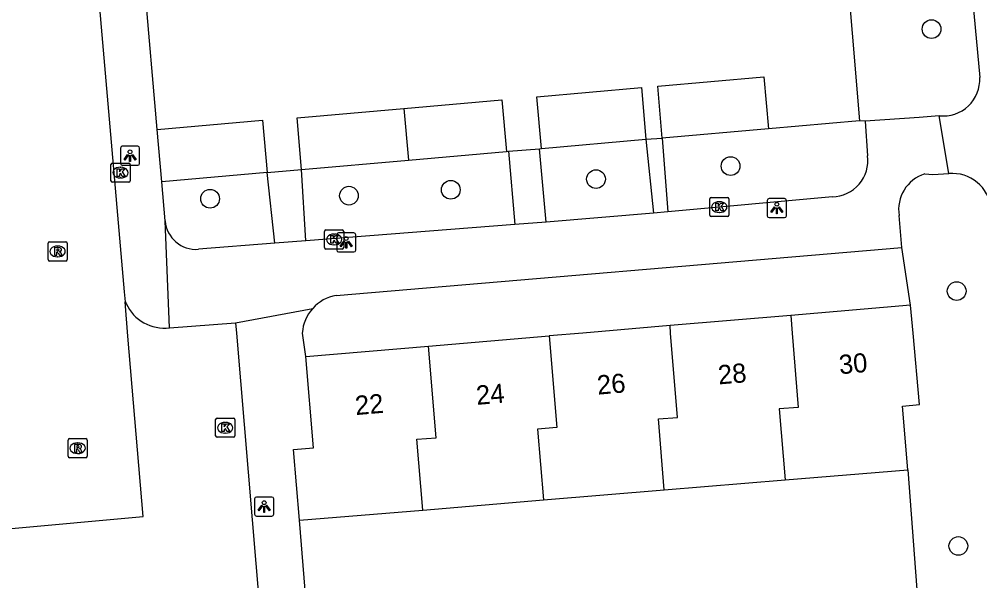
# Model space of a CAD drawing. Extents: x 162990 to 165007, y 383433 to 384336.
# Drawn here: x 164276.2 to 164326.4, y 383737 to 383766.4 of the extents above; entities that cross this region are included whole.
import ezdxf

# ---------------------------------------------------------------- set-up
doc = ezdxf.new("R2010")
doc.units = 0
for name, color, linetype in [('IMGEO_Boom', 7, 'Continuous'), ('IMGEO_Groenvoorziening', 7, 'Continuous'), ('IMGEO_Kolk', 7, 'Continuous'), ('IMGEO_Lichtpunt', 7, 'Continuous'), ('IMGEO_Pand', 7, 'Continuous'), ('IMGEO_Pand_nummerreeks', 7, 'Continuous'), ('IMGEO_Rijbaan_lokaal_open', 7, 'Continuous'), ('IMGEO_Rioolput', 7, 'Continuous'), ('IMGEO_Voetpad_open', 7, 'Continuous')]:
    doc.layers.add(name, color=color, linetype=linetype)

msp = doc.modelspace()

# ---------------------------------------------------------------- linework, layer by layer
at = {"layer": 'IMGEO_Boom'}
for centre in [(164323.831, 383765.892), (164313.333, 383758.73), (164306.301, 383758.048), (164286.137, 383757.021), (164293.394, 383757.182), (164298.713, 383757.489), (164325.144, 383752.193), (164325.23, 383738.864)]:
    msp.add_circle(centre, 0.489, dxfattribs=at)
at = {"layer": 'IMGEO_Groenvoorziening'}
for points in [[(164318.164, 383782.941), (164318.926, 383774.872), (164320.07, 383761.099)], [(164320.07, 383761.099), (164315.305, 383760.683)], [(164320.357, 383761.082), (164320.07, 383761.099)], [(164301.627, 383759.5), (164301.727, 383759.508)], [(164303.357, 383759.639), (164303.457, 383759.647)], [(164322.738, 383751.448), (164322.28, 383754.479)], [(164322.585, 383742.85), (164323.172, 383735.2)]]:
    msp.add_lwpolyline(points, dxfattribs=at)
at = {"layer": 'IMGEO_Kolk'}
for p, q in [((164280.959, 383757.96), (164280.959, 383758.812)), ((164281.034, 383758.886), (164281.886, 383758.886)), ((164281.447, 383758.666), (164281.472, 383758.666)), ((164281.96, 383758.812), (164281.96, 383757.96)), ((164281.47, 383758.106), (164281.445, 383758.106)), ((164281.886, 383757.886), (164281.034, 383757.886)), ((164312.242, 383756.159), (164312.242, 383757.011)), ((164312.317, 383757.085), (164313.169, 383757.085)), ((164313.243, 383757.011), (164313.243, 383756.159)), ((164312.73, 383756.865), (164312.755, 383756.865)), ((164313.169, 383756.085), (164312.317, 383756.085)), ((164312.753, 383756.305), (164312.728, 383756.305)), ((164292.118, 383754.465), (164292.118, 383755.317)), ((164292.193, 383755.391), (164293.045, 383755.391)), ((164292.606, 383755.171), (164292.631, 383755.171)), ((164293.119, 383755.317), (164293.119, 383754.465)), ((164292.629, 383754.611), (164292.604, 383754.611)), ((164293.045, 383754.391), (164292.193, 383754.391)), ((164286.429, 383744.62), (164286.429, 383745.472)), ((164286.504, 383745.546), (164287.356, 383745.546)), ((164287.43, 383745.472), (164287.43, 383744.62)), ((164286.917, 383745.326), (164286.942, 383745.326)), ((164287.356, 383744.546), (164286.504, 383744.546)), ((164286.94, 383744.766), (164286.915, 383744.766))]:
    msp.add_line(p, q, dxfattribs=at)
for points in [[(164280.959, 383757.96), (164280.959, 383758.812)], [(164281.034, 383758.886), (164281.886, 383758.886)], [(164281.28, 383758.586), (164281.403, 383758.586), (164281.403, 383758.435), (164281.533, 383758.586), (164281.697, 383758.586), (164281.551, 383758.435), (164281.704, 383758.186), (164281.552, 383758.186), (164281.467, 383758.35), (164281.403, 383758.283), (164281.403, 383758.186), (164281.28, 383758.186), (164281.28, 383758.586)], [(164281.96, 383758.812), (164281.96, 383757.96)], [(164281.886, 383757.886), (164281.034, 383757.886)], [(164312.242, 383756.159), (164312.242, 383757.011)], [(164312.317, 383757.085), (164313.169, 383757.085)], [(164313.243, 383757.011), (164313.243, 383756.159)], [(164312.563, 383756.785), (164312.686, 383756.785), (164312.686, 383756.634), (164312.816, 383756.785), (164312.98, 383756.785), (164312.834, 383756.634), (164312.987, 383756.385), (164312.835, 383756.385), (164312.75, 383756.549), (164312.686, 383756.482), (164312.686, 383756.385), (164312.563, 383756.385), (164312.563, 383756.785)], [(164313.169, 383756.085), (164312.317, 383756.085)], [(164292.118, 383754.465), (164292.118, 383755.317)], [(164292.193, 383755.391), (164293.045, 383755.391)], [(164292.439, 383755.091), (164292.562, 383755.091), (164292.562, 383754.94), (164292.692, 383755.091), (164292.856, 383755.091), (164292.71, 383754.94), (164292.863, 383754.691), (164292.711, 383754.691), (164292.626, 383754.855), (164292.562, 383754.788), (164292.562, 383754.691), (164292.439, 383754.691), (164292.439, 383755.091)], [(164293.119, 383755.317), (164293.119, 383754.465)], [(164293.045, 383754.391), (164292.193, 383754.391)], [(164286.429, 383744.62), (164286.429, 383745.472)], [(164286.504, 383745.546), (164287.356, 383745.546)], [(164287.43, 383745.472), (164287.43, 383744.62)], [(164286.75, 383745.246), (164286.873, 383745.246), (164286.873, 383745.095), (164287.003, 383745.246), (164287.167, 383745.246), (164287.021, 383745.095), (164287.174, 383744.846), (164287.022, 383744.846), (164286.937, 383745.01), (164286.873, 383744.943), (164286.873, 383744.846), (164286.75, 383744.846), (164286.75, 383745.246)], [(164287.356, 383744.546), (164286.504, 383744.546)]]:
    msp.add_lwpolyline(points, dxfattribs=at)
for centre, start, end in [((164281.036, 383758.81), 91.552, 178.448), ((164281.036, 383758.81), 91.552, 178.448), ((164281.884, 383758.81), 1.552, 88.448), ((164281.884, 383758.81), 1.552, 88.448), ((164281.036, 383757.962), 181.552, 268.448), ((164281.036, 383757.962), 181.552, 268.448), ((164281.884, 383757.962), 271.552, 358.448), ((164281.884, 383757.962), 271.552, 358.448), ((164312.319, 383757.009), 91.552, 178.448), ((164312.319, 383757.009), 91.552, 178.448), ((164313.167, 383757.009), 1.552, 88.448), ((164313.167, 383757.009), 1.552, 88.448), ((164312.319, 383756.161), 181.552, 268.448), ((164312.319, 383756.161), 181.552, 268.448), ((164313.167, 383756.161), 271.552, 358.448), ((164313.167, 383756.161), 271.552, 358.448), ((164292.195, 383755.315), 91.552, 178.448), ((164292.195, 383755.315), 91.552, 178.448), ((164293.043, 383755.315), 1.552, 88.448), ((164293.043, 383755.315), 1.552, 88.448), ((164292.195, 383754.467), 181.552, 268.448), ((164292.195, 383754.467), 181.552, 268.448), ((164293.043, 383754.467), 271.552, 358.448), ((164293.043, 383754.467), 271.552, 358.448), ((164286.506, 383745.47), 91.552, 178.448), ((164286.506, 383745.47), 91.552, 178.448), ((164287.354, 383745.47), 1.552, 88.448), ((164287.354, 383745.47), 1.552, 88.448), ((164286.506, 383744.622), 181.552, 268.448), ((164286.506, 383744.622), 181.552, 268.448), ((164287.354, 383744.622), 271.552, 358.448), ((164287.354, 383744.622), 271.552, 358.448)]:
    msp.add_arc(centre, 0.0765, start, end, dxfattribs=at)
for centre, major_axis, ratio, start_param, end_param in [((164281.446, 383758.386), (-0.387, 0.002), 0.722429, 4.712389, 7.853982), ((164281.471, 383758.386), (-0.39, 0.002), 0.717154, 1.570796, 4.712389), ((164312.729, 383756.585), (-0.387, 0.002), 0.722429, 4.712389, 7.853982), ((164312.754, 383756.585), (-0.39, 0.002), 0.717154, 1.570796, 4.712389), ((164292.605, 383754.891), (-0.387, 0.002), 0.722429, 4.712389, 7.853982), ((164292.63, 383754.891), (-0.39, 0.002), 0.717154, 1.570796, 4.712389), ((164286.916, 383745.046), (-0.387, 0.002), 0.722429, 4.712389, 7.853982), ((164286.941, 383745.046), (-0.39, 0.002), 0.717154, 1.570796, 4.712389)]:
    msp.add_ellipse(centre, major_axis=major_axis, ratio=ratio, start_param=start_param, end_param=end_param, dxfattribs=at)
at = {"layer": 'IMGEO_Lichtpunt'}
for p, q in [((164281.458, 383759.673), (164281.458, 383758.866)), ((164281.458, 383759.673), (164281.458, 383758.866)), ((164282.36, 383759.768), (164281.552, 383759.768)), ((164282.36, 383759.768), (164281.552, 383759.768)), ((164282.454, 383758.866), (164282.454, 383759.673)), ((164282.454, 383758.866), (164282.454, 383759.673)), ((164281.552, 383758.772), (164282.36, 383758.772)), ((164281.552, 383758.772), (164282.36, 383758.772)), ((164316.153, 383757.031), (164315.345, 383757.031)), ((164316.153, 383757.031), (164315.345, 383757.031)), ((164315.251, 383756.936), (164315.251, 383756.129)), ((164315.251, 383756.936), (164315.251, 383756.129)), ((164316.247, 383756.129), (164316.247, 383756.936)), ((164316.247, 383756.129), (164316.247, 383756.936)), ((164315.345, 383756.035), (164316.153, 383756.035)), ((164315.345, 383756.035), (164316.153, 383756.035)), ((164292.753, 383755.141), (164292.753, 383754.334)), ((164292.753, 383755.141), (164292.753, 383754.334)), ((164293.655, 383755.236), (164292.847, 383755.236)), ((164293.655, 383755.236), (164292.847, 383755.236)), ((164293.749, 383754.334), (164293.749, 383755.141)), ((164293.749, 383754.334), (164293.749, 383755.141)), ((164292.847, 383754.24), (164293.655, 383754.24)), ((164292.847, 383754.24), (164293.655, 383754.24)), ((164288.465, 383741.329), (164288.465, 383740.522)), ((164288.465, 383741.329), (164288.465, 383740.522)), ((164289.367, 383741.424), (164288.559, 383741.424)), ((164289.367, 383741.424), (164288.559, 383741.424)), ((164289.461, 383740.522), (164289.461, 383741.329)), ((164289.461, 383740.522), (164289.461, 383741.329)), ((164288.559, 383740.428), (164289.367, 383740.428)), ((164288.559, 383740.428), (164289.367, 383740.428))]:
    msp.add_line(p, q, dxfattribs=at)
for points in [[(164281.832, 383759.337), (164281.871, 383759.309), (164281.683, 383759.047), (164281.645, 383759.074), (164281.832, 383759.337)], [(164281.934, 383759.289), (164281.981, 383759.289), (164281.981, 383758.967), (164281.934, 383758.967), (164281.934, 383759.289)], [(164282.044, 383759.309), (164282.082, 383759.336), (164282.269, 383759.074), (164282.23, 383759.046), (164282.044, 383759.309)], [(164315.625, 383756.6), (164315.664, 383756.572), (164315.476, 383756.31), (164315.438, 383756.337), (164315.625, 383756.6)], [(164315.727, 383756.552), (164315.774, 383756.552), (164315.774, 383756.23), (164315.727, 383756.23), (164315.727, 383756.552)], [(164315.837, 383756.572), (164315.875, 383756.599), (164316.062, 383756.337), (164316.023, 383756.309), (164315.837, 383756.572)], [(164293.127, 383754.805), (164293.166, 383754.777), (164292.978, 383754.515), (164292.94, 383754.542), (164293.127, 383754.805)], [(164293.229, 383754.757), (164293.276, 383754.757), (164293.276, 383754.435), (164293.229, 383754.435), (164293.229, 383754.757)], [(164293.339, 383754.777), (164293.377, 383754.804), (164293.564, 383754.542), (164293.525, 383754.514), (164293.339, 383754.777)], [(164288.839, 383740.993), (164288.878, 383740.965), (164288.69, 383740.703), (164288.652, 383740.73), (164288.839, 383740.993)], [(164288.941, 383740.945), (164288.988, 383740.945), (164288.988, 383740.623), (164288.941, 383740.623), (164288.941, 383740.945)], [(164289.051, 383740.965), (164289.089, 383740.992), (164289.276, 383740.73), (164289.237, 383740.702), (164289.051, 383740.965)]]:
    msp.add_lwpolyline(points, dxfattribs=at)
for centre in [(164281.957, 383759.471), (164315.75, 383756.734), (164293.252, 383754.939), (164288.964, 383741.127)]:
    msp.add_circle(centre, 0.0994, dxfattribs=at)
for centre, start, end in [((164281.552, 383759.673), 90, 180), ((164281.552, 383759.673), 90, 180), ((164282.36, 383759.673), 0, 90), ((164282.36, 383759.673), 0, 90), ((164281.552, 383758.866), 180, 270), ((164281.552, 383758.866), 180, 270), ((164282.36, 383758.866), 270, 0), ((164282.36, 383758.866), 270, 360), ((164315.345, 383756.936), 90, 180), ((164315.345, 383756.936), 90, 180), ((164316.153, 383756.936), 0, 90), ((164316.153, 383756.936), 0, 90), ((164315.345, 383756.129), 180, 270), ((164315.345, 383756.129), 180, 270), ((164316.153, 383756.129), 270, 0), ((164316.153, 383756.129), 270, 360), ((164292.847, 383755.141), 90, 180), ((164292.847, 383755.141), 90, 180), ((164293.655, 383755.141), 0, 90), ((164293.655, 383755.141), 0, 90), ((164292.847, 383754.334), 180, 270), ((164292.847, 383754.334), 180, 270), ((164293.655, 383754.334), 270, 0), ((164293.655, 383754.334), 270, 360), ((164288.559, 383741.329), 90, 180), ((164288.559, 383741.329), 90, 180), ((164289.367, 383741.329), 0, 90), ((164289.367, 383741.329), 0, 90), ((164288.559, 383740.522), 180, 270), ((164288.559, 383740.522), 180, 270), ((164289.367, 383740.522), 270, 0), ((164289.367, 383740.522), 270, 360)]:
    msp.add_arc(centre, 0.0946, start, end, dxfattribs=at)
at = {"layer": 'IMGEO_Pand'}
for points in [[(164309.765, 383760.192), (164309.524, 383762.905), (164315.064, 383763.396), (164315.305, 383760.683)], [(164303.457, 383759.647), (164303.217, 383762.357), (164308.669, 383762.84), (164308.909, 383760.13)], [(164296.267, 383761.744), (164301.388, 383762.198), (164301.627, 383759.5)], [(164290.921, 383758.551), (164290.682, 383761.248), (164296.267, 383761.744)], [(164296.267, 383761.744), (164296.507, 383759.046)], [(164283.369, 383760.636), (164288.88, 383761.124), (164289.123, 383758.394)], [(164283.612, 383757.905), (164283.369, 383760.636)], [(164315.305, 383760.683), (164309.765, 383760.192)], [(164303.457, 383759.647), (164308.909, 383760.13)], [(164290.921, 383758.551), (164296.507, 383759.046)], [(164296.507, 383759.046), (164301.627, 383759.5)], [(164289.123, 383758.394), (164283.612, 383757.905)], [(164322.738, 383751.448), (164316.474, 383750.919)], [(164322.585, 383742.85), (164322.308, 383746.183), (164323.193, 383746.256), (164322.865, 383750), (164322.738, 383751.448)], [(164316.474, 383750.919), (164310.167, 383750.386)], [(164316.474, 383750.919), (164316.55, 383750), (164316.871, 383746.109), (164315.865, 383746.035), (164316.177, 383742.317)], [(164310.167, 383750.386), (164305.604, 383750), (164303.86, 383749.853)], [(164309.869, 383741.793), (164309.558, 383745.507), (164310.564, 383745.581), (164310.199, 383750), (164310.167, 383750.386)], [(164297.554, 383749.32), (164303.86, 383749.853)], [(164303.86, 383749.853), (164304.257, 383745.052), (164303.251, 383744.978), (164303.562, 383741.269)], [(164291.145, 383748.778), (164297.554, 383749.32)], [(164297.254, 383740.745), (164296.944, 383744.45), (164297.95, 383744.524), (164297.554, 383749.32)], [(164290.809, 383740.209), (164290.5, 383743.909), (164291.542, 383743.997), (164291.145, 383748.778)], [(164316.177, 383742.317), (164322.585, 383742.85)], [(164309.869, 383741.793), (164316.177, 383742.317)], [(164303.562, 383741.269), (164309.869, 383741.793)], [(164297.254, 383740.745), (164303.562, 383741.269)], [(164290.809, 383740.209), (164297.254, 383740.745)]]:
    msp.add_lwpolyline(points, dxfattribs=at)
at = {"layer": 'IMGEO_Rijbaan_lokaal_open'}
for points in [[(164276.703, 383809.159), (164281.653, 383752.145), (164281.697, 383751.629)], [(164268.478, 383739.109), (164282.643, 383740.402), (164281.848, 383749.83), (164281.697, 383751.629)]]:
    msp.add_lwpolyline(points, dxfattribs=at)
at = {"layer": 'IMGEO_Rioolput'}
for p, q in [((164277.674, 383753.839), (164277.674, 383754.691)), ((164277.749, 383754.765), (164278.601, 383754.765)), ((164278.162, 383754.545), (164278.187, 383754.545)), ((164278.675, 383754.691), (164278.675, 383753.839)), ((164278.185, 383753.985), (164278.16, 383753.985)), ((164278.601, 383753.765), (164277.749, 383753.765)), ((164278.794, 383744.478), (164279.646, 383744.478)), ((164278.719, 383743.552), (164278.719, 383744.404)), ((164279.207, 383744.258), (164279.232, 383744.258)), ((164279.72, 383744.404), (164279.72, 383743.552)), ((164279.646, 383743.478), (164278.794, 383743.478)), ((164279.23, 383743.698), (164279.205, 383743.698))]:
    msp.add_line(p, q, dxfattribs=at)
for points in [[(164277.674, 383753.839), (164277.674, 383754.691)], [(164277.749, 383754.765), (164278.601, 383754.765)], [(164278.675, 383754.691), (164278.675, 383753.839)], [(164278.263, 383754.463), (164278.011, 383754.465), (164278.011, 383754.065)], [(164278.011, 383754.065), (164278.135, 383754.065), (164278.135, 383754.227), (164278.146, 383754.227)], [(164278.189, 383754.384), (164278.135, 383754.384), (164278.135, 383754.303)], [(164278.135, 383754.303), (164278.187, 383754.303)], [(164278.193, 383754.198), (164278.264, 383754.065), (164278.404, 383754.065), (164278.339, 383754.191)], [(164278.601, 383753.765), (164277.749, 383753.765)], [(164278.794, 383744.478), (164279.646, 383744.478)], [(164278.719, 383743.552), (164278.719, 383744.404)], [(164279.308, 383744.176), (164279.056, 383744.178), (164279.056, 383743.778)], [(164279.234, 383744.097), (164279.18, 383744.097), (164279.18, 383744.016)], [(164279.18, 383744.016), (164279.232, 383744.016)], [(164279.72, 383744.404), (164279.72, 383743.552)], [(164279.646, 383743.478), (164278.794, 383743.478)], [(164279.056, 383743.778), (164279.18, 383743.778), (164279.18, 383743.94), (164279.191, 383743.94)], [(164279.238, 383743.911), (164279.309, 383743.778), (164279.449, 383743.778), (164279.384, 383743.904)]]:
    msp.add_lwpolyline(points, dxfattribs=at)
for centre, radius, start, end in [((164277.751, 383754.689), 0.0765, 91.552, 178.448), ((164277.751, 383754.689), 0.0765, 91.552, 178.448), ((164278.599, 383754.689), 0.0765, 1.552, 88.448), ((164278.599, 383754.689), 0.0765, 1.552, 88.448), ((164278.145, 383754.174), 0.0533, 26.0293, 88.6989), ((164278.171, 383754.492), 0.19, 274.7715, 282.9687), ((164278.195, 383754.288), 0.0964, 77.0061, 93.1865), ((164278.209, 383754.345), 0.0378, 276.6634, 79.6772), ((164278.262, 383754.353), 0.109, 350.3612, 89.416), ((164278.26, 383754.353), 0.112, 277.5842, 350.9817), ((164278.244, 383754.138), 0.108, 29.5134, 73.7905), ((164277.751, 383753.841), 0.0765, 181.552, 268.448), ((164277.751, 383753.841), 0.0765, 181.552, 268.448), ((164278.599, 383753.841), 0.0765, 271.552, 358.448), ((164278.599, 383753.841), 0.0765, 271.552, 358.448), ((164278.796, 383744.402), 0.0765, 91.552, 178.448), ((164278.796, 383744.402), 0.0765, 91.552, 178.448), ((164279.644, 383744.402), 0.0765, 1.552, 88.448), ((164279.644, 383744.402), 0.0765, 1.552, 88.448), ((164279.216, 383744.205), 0.19, 274.7715, 282.9687), ((164279.24, 383744.001), 0.0964, 77.0061, 93.1865), ((164279.254, 383744.058), 0.0378, 276.6634, 79.6772), ((164279.307, 383744.066), 0.109, 350.3612, 89.416), ((164279.305, 383744.066), 0.112, 277.5842, 350.9817), ((164279.289, 383743.851), 0.108, 29.5134, 73.7905), ((164278.796, 383743.554), 0.0765, 181.552, 268.448), ((164278.796, 383743.554), 0.0765, 181.552, 268.448), ((164279.19, 383743.887), 0.0533, 26.0293, 88.6989), ((164279.644, 383743.554), 0.0765, 271.552, 358.448), ((164279.644, 383743.554), 0.0765, 271.552, 358.448)]:
    msp.add_arc(centre, radius, start, end, dxfattribs=at)
for centre, major_axis, ratio, start_param, end_param in [((164278.161, 383754.265), (-0.387, 0.002), 0.722429, 4.712389, 7.853982), ((164278.186, 383754.265), (-0.39, 0.002), 0.717154, 1.570796, 4.712389), ((164279.206, 383743.978), (-0.387, 0.002), 0.722429, 4.712389, 7.853982), ((164279.231, 383743.978), (-0.39, 0.002), 0.717154, 1.570796, 4.712389)]:
    msp.add_ellipse(centre, major_axis=major_axis, ratio=ratio, start_param=start_param, end_param=end_param, dxfattribs=at)
at = {"layer": 'IMGEO_Voetpad_open'}
for points in [[(164324.671, 383781.489), (164326.345, 383763.366)], [(164283.369, 383760.636), (164282.733, 383768.12)], [(164324.237, 383761.365), (164323.176, 383761.278), (164320.357, 383761.082)], [(164320.357, 383761.082), (164320.483, 383759.272)], [(164324.729, 383758.334), (164324.237, 383761.365)], [(164308.909, 383760.13), (164309.765, 383760.192)], [(164308.909, 383760.13), (164309.301, 383756.269)], [(164309.765, 383760.192), (164310.057, 383756.338)], [(164301.727, 383759.508), (164303.357, 383759.639)], [(164301.727, 383759.508), (164302.067, 383755.675)], [(164303.697, 383755.803), (164303.357, 383759.639)], [(164289.123, 383758.394), (164290.921, 383758.551)], [(164291.141, 383754.817), (164290.921, 383758.551)], [(164289.523, 383754.69), (164289.123, 383758.394)], [(164323.472, 383758.322), (164323.892, 383758.283), (164324.729, 383758.334)], [(164283.792, 383755.863), (164283.612, 383757.905)], [(164318.648, 383757.128), (164310.057, 383756.338)], [(164309.301, 383756.269), (164303.697, 383755.803)], [(164310.057, 383756.338), (164309.301, 383756.269)], [(164322.28, 383754.479), (164322.135, 383756.139)], [(164284.019, 383750.278), (164283.792, 383755.863)], [(164302.067, 383755.675), (164291.141, 383754.817)], [(164303.697, 383755.803), (164302.067, 383755.675)], [(164289.523, 383754.69), (164285.534, 383754.377)], [(164291.141, 383754.817), (164289.523, 383754.69)], [(164292.719, 383751.968), (164322.28, 383754.479)], [(164281.697, 383751.629), (164281.759, 383751.538)], [(164287.462, 383750.53), (164291.499, 383751.288)], [(164284.019, 383750.278), (164287.462, 383750.53)], [(164287.462, 383750.53), (164287.522, 383750), (164288.746, 383735.451)], [(164291.145, 383748.778), (164290.958, 383750)], [(164291.445, 383732.462), (164290.809, 383740.209)]]:
    msp.add_lwpolyline(points, dxfattribs=at)
for centre, radius, start, end in [((164324.445, 383763.256), 1.903, 263.7152, 3.3015), ((164318.625, 383759.005), 1.877, 270.6891, 8.192), ((164324.077, 383756.45), 1.967, 107.9227, 189.1057), ((164324.915, 383756.305), 2.037, 5.7447, 95.2324), ((164285.415, 383756.001), 1.629, 184.8686, 274.2002), ((164283.743, 383752.439), 2.179, 204.4376, 277.2811), ((164293.097, 383749.856), 2.145, 100.1373, 138.1313), ((164293.089, 383749.862), 2.136, 138.1249, 176.3072)]:
    msp.add_arc(centre, radius, start, end, dxfattribs=at)

# ---------------------------------------------------------------- texts
at = {"layer": 'IMGEO_Pand_nummerreeks'}
for s, p in [('30', (164319.034, 383747.843)), ('28', (164312.715, 383747.309)), ('26', (164306.395, 383746.775)), ('24', (164300.076, 383746.241)), ('22', (164293.755, 383745.707))]:
    msp.add_text(s, height=1, rotation=4.8307, dxfattribs=at).set_placement(p)

doc.saveas('drawing.dxf')
